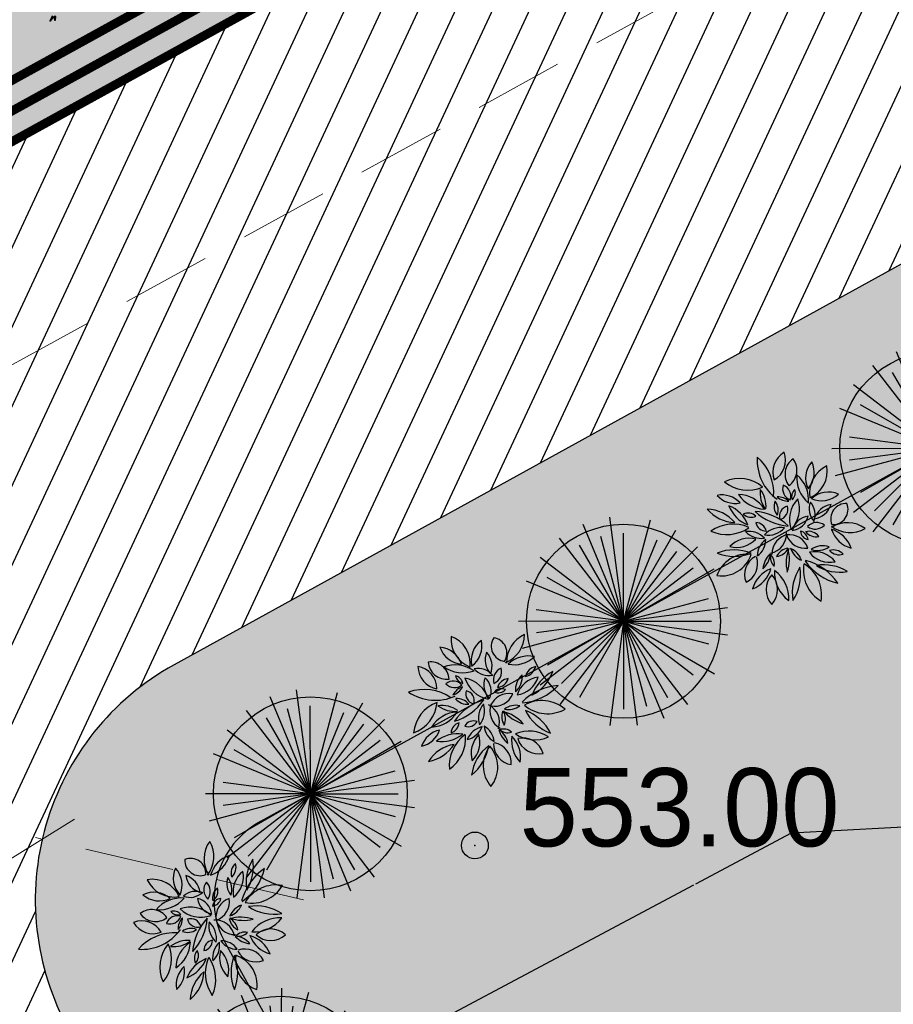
# Model space of a CAD drawing. Extents: x 883 to 364438, y -13 to 4201180.
# Tile 318 of 607: x 364181 to 364191, y 4200853 to 4200864. Entities that reach past the tile are written whole.
import ezdxf

# ---------------------------------------------------------------- set-up
doc = ezdxf.new("R2010")
doc.units = 0
doc.header["$LTSCALE"] = 0.5
doc.header["$MEASUREMENT"] = 0
doc.header["$PDMODE"] = 32
doc.header["$PDSIZE"] = 0.3
doc.linetypes.add('CONTI', pattern=[0])
doc.linetypes.add('G_BUILDING_LINE', pattern=[3, 2, -1])
for name, color, linetype in [('(004) Точки рельефа', 7, 'Continuous'), ('GORIZDEFAULT', 32, 'CONTI'), ('PI_TTDEFAULT', 5, 'CONTI'), ('Сосна горная', 7, 'Continuous')]:
    doc.layers.add(name, color=color, linetype=linetype)
doc.layers.add('.', color=7, linetype='Continuous', lineweight=15)
doc.layers.add('L-tree', color=102, linetype='Continuous', lineweight=35)
doc.styles.add('ATTR', font='romans.shx', dxfattribs={"width": 0.8, "height": 0.470416})
doc.styles.add('D-431', font='d431.ttf')
doc.styles.add('TimesNewRomanCyr', font='times.ttf', dxfattribs={"width": 0.5, "height": 1})
doc.dimstyles.new('GENPLAN1', dxfattribs={"dimscale": 0.5, "dimtxt": 1, "dimasz": 1.2, "dimexe": 1.3, "dimexo": 1.5, "dimgap": 0.5, "dimtad": 1, "dimdec": 1, "dimzin": 0, "dimdsep": 46, "dimtxsty": 'TimesNewRomanCyr', "dimblk1": 'OBLIQUE', "dimblk2": 'OBLIQUE', "dimsah": 1, "dimcen": 1, "dimadec": 0, "dimazin": 0, "dimtfac": 0.75, "dimtdec": 1, "dimtix": 1, "dimtmove": 0, "dimatfit": 3, "dimfxl": 1, "dimtvp": 1.2, "dimtfill": 1, "dimlwd": 0, "dimlwe": 0, "dimarcsym": 0})

# ---------------------------------------------------------------- blocks, each defined once
blk = doc.blocks.new('gergrgrre')
at = {"layer": 'GORIZDEFAULT', "color": 32}
for points in [[(360492.75, 4200854.7, 553), (360493.82, 4200855.27, 553), (360495.49, 4200855.36, 553), (360497.48, 4200855.44, 553), (360499.7, 4200855.52, 553), (360502.05, 4200855.56, 553), (360504.43, 4200855.56, 553), (360506.76, 4200855.49, 553), (360508.93, 4200855.34, 553), (360510.88, 4200855.09, 553), (360512.61, 4200854.76, 553), (360514.17, 4200854.36, 553), (360515.59, 4200853.92, 553), (360516.91, 4200853.44, 553)], [(360489.65, 4200853.05, 553), (360492.73, 4200854.69, 553)]]:
    blk.add_polyline3d(points, dxfattribs=at)
at = {"layer": 'PI_TTDEFAULT', "color": 5}
blk.add_point((360490.28, 4200855.13, 553), dxfattribs=at)
at = {"layer": '(004) Точки рельефа', "style": 'D-431'}
blk.add_text('553.00', height=0.875, dxfattribs=at).set_placement((360490.78, 4200855.12))
blk = doc.blocks.new('_Oblique')
at = {"color": 0, "linetype": 'ByBlock', "lineweight": -2}
blk.add_line((-0.5, -0.5), (0.5, 0.5), dxfattribs=at)
blk = doc.blocks.new('*D490')
at = {"color": 0, "linetype": 'G_BUILDING_LINE', "lineweight": 0, "transparency": 16777216}
for p, q in [((364222.222, 4200889.883), (364220.505, 4200892.998)), ((364166.19, 4200862.319), (364220.819, 4200892.429)), ((364167.593, 4200859.774), (364165.877, 4200862.889))]:
    blk.add_line(p, q, dxfattribs=at)
at = {"layer": 'Defpoints', "color": 0, "linetype": 'Continuous', "lineweight": 30, "transparency": 16777216}
for p in [(364220.819, 4200892.429), (364222.584, 4200889.226), (364167.955, 4200859.117)]:
    blk.add_point(p, dxfattribs=at)
at = {"color": 0, "linetype": 'Continuous', "lineweight": 0, "transparency": 16777216, "xscale": 0.6, "yscale": 0.6, "zscale": 0.6}
for p, rotation in [((364220.819, 4200892.429), 28.86185419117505), ((364166.19, 4200862.319), 208.8618541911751)]:
    blk.add_blockref('_Oblique', p, dxfattribs=dict(at, rotation=rotation))
at = {"color": 0, "linetype": 'Continuous', "lineweight": 30, "transparency": 16777216, "insert": (364193.138, 4200878.04), "char_height": 1, "attachment_point": 5, "rotation": 28.8619, "style": 'TimesNewRomanCyr', "bg_fill": 3, "box_fill_scale": 1.25, "bg_fill_color": 256, "bg_fill_true_color": 13158600, "bg_fill_transparency": 0}
blk.add_mtext('62.4', dxfattribs=at)
blk = doc.blocks.new('*D486')
at = {"color": 0, "linetype": 'G_BUILDING_LINE', "lineweight": 0, "transparency": 16777216}
for p, q in [((364167.298, 4200858.755), (364164.51, 4200857.218)), ((364202.988, 4200788.752), (364165.079, 4200857.532)), ((364205.207, 4200789.975), (364202.419, 4200788.438))]:
    blk.add_line(p, q, dxfattribs=at)
at = {"layer": 'Defpoints', "color": 0, "linetype": 'Continuous', "lineweight": 30, "transparency": 16777216}
for p in [(364167.955, 4200859.117), (364165.079, 4200857.532), (364205.864, 4200790.337)]:
    blk.add_point(p, dxfattribs=at)
at = {"color": 0, "linetype": 'Continuous', "lineweight": 0, "transparency": 16777216, "xscale": 0.6, "yscale": 0.6, "zscale": 0.6}
for p, rotation in [((364165.079, 4200857.532), 118.8618541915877), ((364202.988, 4200788.752), 298.8618541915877)]:
    blk.add_blockref('_Oblique', p, dxfattribs=dict(at, rotation=rotation))
at = {"color": 0, "linetype": 'Continuous', "lineweight": 30, "transparency": 16777216, "insert": (364184.7, 4200823.509), "char_height": 1, "attachment_point": 5, "rotation": 298.8619, "style": 'TimesNewRomanCyr', "bg_fill": 3, "box_fill_scale": 1.25, "bg_fill_color": 256, "bg_fill_true_color": 13158600, "bg_fill_transparency": 0}
blk.add_mtext('78.5', dxfattribs=at)
blk = doc.blocks.new('*D636')
at = {"color": 0, "linetype": 'G_BUILDING_LINE', "lineweight": 0, "transparency": 16777216}
for p, q in [((364174.823, 4200859.763), (364175.34, 4200860.047)), ((364210.038, 4200795.745), (364174.77, 4200859.734)), ((364210.091, 4200795.774), (364210.607, 4200796.059))]:
    blk.add_line(p, q, dxfattribs=at)
at = {"layer": 'Defpoints', "color": 0, "linetype": 'Continuous', "lineweight": 30, "transparency": 16777216}
for p in [(364174.77, 4200859.734), (364174.166, 4200859.401), (364209.434, 4200795.412)]:
    blk.add_point(p, dxfattribs=at)
at = {"color": 0, "linetype": 'Continuous', "lineweight": 0, "transparency": 16777216, "xscale": 0.6, "yscale": 0.6, "zscale": 0.6}
for p, rotation in [((364174.77, 4200859.734), 118.861854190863), ((364210.038, 4200795.745), 298.861854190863)]:
    blk.add_blockref('_Oblique', p, dxfattribs=dict(at, rotation=rotation))
at = {"color": 0, "linetype": 'Continuous', "lineweight": 30, "transparency": 16777216, "insert": (364193.07, 4200828.106), "char_height": 1, "attachment_point": 5, "rotation": 298.8619, "style": 'TimesNewRomanCyr', "bg_fill": 3, "box_fill_scale": 1.25, "bg_fill_color": 256, "bg_fill_true_color": 13158600, "bg_fill_transparency": 0}
blk.add_mtext('73.1', dxfattribs=at)
blk = doc.blocks.new('*D637')
at = {"color": 0, "linetype": 'G_BUILDING_LINE', "lineweight": 0, "transparency": 16777216}
for p, q in [((364215.951, 4200880.78), (364215.999, 4200880.692)), ((364172.79, 4200856.146), (364216.313, 4200880.123)), ((364172.428, 4200856.803), (364172.477, 4200856.715))]:
    blk.add_line(p, q, dxfattribs=at)
at = {"layer": 'Defpoints', "color": 0, "linetype": 'Continuous', "lineweight": 30, "transparency": 16777216}
for p in [(364216.313, 4200880.123), (364216.313, 4200880.123), (364172.79, 4200856.146)]:
    blk.add_point(p, dxfattribs=at)
at = {"color": 0, "linetype": 'Continuous', "lineweight": 0, "transparency": 16777216, "xscale": 0.6, "yscale": 0.6, "zscale": 0.6}
for p, rotation in [((364216.313, 4200880.123), 28.85090075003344), ((364172.79, 4200856.146), 208.8509007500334)]:
    blk.add_blockref('_Oblique', p, dxfattribs=dict(at, rotation=rotation))
at = {"color": 0, "linetype": 'Continuous', "lineweight": 30, "transparency": 16777216, "insert": (364194.185, 4200868.8), "char_height": 1, "attachment_point": 5, "rotation": 28.8509, "style": 'TimesNewRomanCyr', "bg_fill": 3, "box_fill_scale": 1.25, "bg_fill_color": 256, "bg_fill_true_color": 13158600, "bg_fill_transparency": 0}
blk.add_mtext('49.7', dxfattribs=at)
blk = doc.blocks.new('*D642')
at = {"color": 0, "linetype": 'G_BUILDING_LINE', "lineweight": 0, "transparency": 16777216}
for p in [(364178.042, 4200855.896), (364183.961, 4200854.523)]:
    blk.add_line(p, (364181.039, 4200855.2), dxfattribs=at)
at = {"layer": 'Defpoints', "color": 0, "linetype": 'Continuous', "lineweight": 30, "transparency": 16777216}
for p in [(364181.039, 4200855.2), (364183.961, 4200854.523)]:
    blk.add_point(p, dxfattribs=at)
at = {"color": 0, "linetype": 'Continuous', "lineweight": 0, "transparency": 16777216, "xscale": 0.6, "yscale": 0.6, "zscale": 0.6, "rotation": 346.9428413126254}
blk.add_blockref('_Oblique', (364181.039, 4200855.2), dxfattribs=at)
at = {"color": 0, "linetype": 'Continuous', "lineweight": 30, "transparency": 16777216, "insert": (364179.128, 4200856.424), "char_height": 1, "attachment_point": 5, "rotation": 346.9428, "style": 'TimesNewRomanCyr', "bg_fill": 3, "box_fill_scale": 1.25, "bg_fill_color": 256, "bg_fill_true_color": 13158600, "bg_fill_transparency": 0}
blk.add_mtext('R3.0', dxfattribs=at)
blk = doc.blocks.new('Сосна горная 10')
at = {"layer": 'Сосна горная'}
h = blk.add_hatch(color=256, dxfattribs=at)
h.dxf.hatch_style = 1
h.set_gradient(color1=(74, 99, 64), color2=(177, 201, 179), tint=1, name='INVSPHERICAL')
edge = h.paths.add_edge_path()
edge.add_arc((0, 0), 5, 0, 360)
at = {"layer": 'Сосна горная', "color": 48}
for q in [(-1.401, 5.229), (0, 5.413), (2.071, 5.001), (-3.295, 4.295), (-0.592, 4.497), (0.592, 4.497), (3.295, 4.295), (-2.268, 3.928), (2.268, 3.928), (-4.295, 3.295), (-3.207, 3.207), (4.295, 3.295), (-3.928, 2.268), (3.928, 2.268), (5.001, 2.072), (4.381, 1.174), (-5.367, 0.707), (5.367, 0.707), (-5.367, -0.707), (-5.001, -2.072), (-4.536, 0), (-4.381, -1.174), (-4.295, -3.295), (-3.928, -2.268), (-2.761, -3.599), (-2.707, -4.688), (-1.174, -4.381), (-0.707, -5.367), (4.536, 0), (5.229, -1.401), (4.191, -1.736), (4.688, -2.707), (3.599, -2.761), (3.828, -3.828), (2.761, -3.599), (2.707, -4.688), (0.707, -5.367), (1.174, -4.381), (0, -4.536)]:
    blk.add_line((0, 0), q, dxfattribs=at)
blk.add_circle((0, 0), 5, dxfattribs=at)
at = {"layer": 'Сосна горная', "color": 48, "style": 'ATTR', "width": 0.8, "flags": 9}
blk.add_attdef('ESTCODE', (0, 0), '', height=0.0000217, dxfattribs=at)
blk = doc.blocks.new('*U649')
at = {"xscale": 0.2168317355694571, "yscale": 0.2168317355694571, "zscale": 0.2168317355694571, "rotation": 241.1902673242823}
blk.add_blockref('Сосна горная 10', (1.936, 0), dxfattribs=at)
blk = doc.blocks.new('*U650')
at = {"color": 0, "linetype": 'ByBlock', "lineweight": -2, "transparency": 16777216}
for p, rotation in [((364192.74, 4200860.503), 208.8618541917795), ((364189.237, 4200858.572), 208.8618541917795), ((364185.734, 4200856.642), 208.8618541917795), ((364183.025, 4200854.173), 290.4984029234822)]:
    blk.add_blockref('*U649', p, dxfattribs=dict(at, rotation=rotation))
blk = doc.blocks.new('озеления')
at = {"color": 1, "linetype": 'ByBlock'}
for centre, radius, start, end in [((144.985, 375.04), 0.73, 120.4086, 200.4312), ((143.931, 375.415), 0.73, 300.4086, 20.4312), ((145.276, 375.41), 1.523, 176.0096, 234.5768), ((142.761, 374.364), 1.523, 356.0096, 49.186), ((145.239, 374.969), 0.597, 124.6008, 217.4658), ((144.426, 375.097), 0.597, 304.6008, 37.4658), ((146.103, 374.844), 0.801, 138.8969, 205.4069), ((144.776, 375.027), 0.801, 318.8969, 25.4069), ((146.369, 374.376), 0.943, 114.4303, 189.807), ((145.049, 375.075), 0.943, 294.4303, 9.807), ((143.189, 373.687), 1.143, 49.8506, 114.6719), ((143.449, 375.599), 1.143, 229.8506, 294.6719), ((146.078, 374.863), 1.062, 175.2839, 229.9285), ((144.336, 374.138), 1.062, 355.2839, 49.9285), ((144.721, 374.377), 0.877, 172.8778, 216.4562), ((143.161, 373.945), 0.877, 354.4977, 38.0761), ((144.939, 374.505), 0.372, 161.8817, 249.7301), ((144.456, 374.271), 0.372, 341.8817, 69.7301), ((145.163, 374.253), 0.308, 131.0823, 198.427), ((144.667, 374.388), 0.308, 311.0823, 18.427), ((142.63, 373.528), 0.778, 42.1437, 101.6667), ((143.049, 374.813), 0.778, 222.1437, 281.6667), ((144.015, 374.871), 1.016, 212.8184, 268.3343), ((143.132, 373.305), 1.016, 32.8184, 88.3343), ((144.76, 373.939), 0.463, 158.2119, 216.9673), ((143.961, 373.832), 0.463, 338.2119, 36.9673), ((144.736, 374.618), 0.508, 227.1077, 273.2701), ((144.42, 373.738), 0.508, 47.1077, 93.2701), ((145.756, 373.519), 0.971, 136.6356, 199.4278), ((144.134, 373.863), 0.971, 316.6356, 19.4278), ((145.813, 374.92), 0.796, 245.4893, 312.7752), ((146.032, 373.607), 0.796, 66.1459, 133.4318), ((142.113, 372.648), 1.208, 39.7488, 87.8702), ((143.087, 374.628), 1.208, 219.7488, 267.8702), ((142.453, 372.953), 1.082, 21.3015, 68.66), ((143.855, 374.354), 1.082, 201.3015, 248.66), ((144.876, 375.054), 1.743, 226.9394, 265.8583), ((143.56, 372.043), 1.743, 46.9394, 85.8583), ((144.789, 373.628), 0.325, 102.1635, 198.3798), ((144.412, 373.843), 0.325, 282.1635, 18.3798), ((146.006, 373.872), 0.59, 159.261, 223.9723), ((145.019, 373.683), 0.59, 337.7123, 42.4235), ((145.464, 374.215), 0.683, 279.3324, 342.1699), ((146.225, 373.332), 0.683, 99.3324, 162.1699), ((146.598, 373.546), 0.49, 86.9965, 202.2058), ((146.17, 373.85), 0.49, 266.9965, 22.2058), ((143.47, 373.363), 0.364, 47.3873, 115.7476), ((143.558, 373.959), 0.364, 227.3873, 295.7476), ((144.813, 373.75), 0.58, 276.3902, 348.0722), ((145.454, 373.056), 0.58, 97.3883, 169.0703), ((142.991, 372.133), 1.243, 66.2552, 125.0335), ((142.79, 374.283), 1.243, 245.6693, 304.4476), ((143.721, 373.091), 0.33, 10.523, 90.8605), ((144.041, 373.481), 0.33, 190.523, 270.8605), ((144.51, 372.564), 0.702, 80.1717, 138.3136), ((144.106, 373.723), 0.702, 260.1717, 318.3136), ((145.08, 372.856), 0.301, 4.751, 78.4779), ((145.44, 373.176), 0.301, 184.751, 258.4779), ((145.402, 372.746), 0.401, 36.6262, 104.0418), ((145.66, 373.018), 0.409, 53.2772, 136.2565), ((145.609, 373.628), 0.409, 233.2772, 316.2565), ((146.646, 372.462), 0.96, 54.1936, 122.622), ((147.011, 373.506), 0.93, 198.5093, 254.2466), ((145.876, 372.316), 0.93, 18.5093, 74.2466), ((146.72, 374.068), 0.96, 232.0955, 300.5238), ((143.501, 372.06), 0.863, 75.5726, 136.3385), ((143.092, 373.492), 0.863, 255.5726, 316.3385), ((143.483, 372.452), 0.691, 43.3367, 98.0592), ((143.889, 373.61), 0.691, 223.3367, 278.0592), ((143.391, 372.878), 0.64, 305.3547, 0.2444), ((144.401, 372.359), 0.64, 125.3547, 180.2444), ((144.066, 373.062), 0.626, 280.5964, 4.0524), ((144.854, 372.427), 0.626, 98.3256, 181.7816), ((144.784, 372.409), 0.629, 18.7265, 98.5819), ((145.286, 373.233), 0.629, 198.7265, 278.5819), ((145.627, 373.375), 0.401, 216.6262, 284.0418), ((143.019, 371.095), 1.457, 67.9577, 112.0423), ((144.836, 372.103), 0.518, 100.7404, 152.602), ((144.301, 372.854), 0.518, 278.3028, 330.1644), ((145.93, 372.15), 1.247, 159.0434, 194.094), ((143.539, 372.245), 1.247, 341.3279, 16.3785), ((144.566, 372.012), 0.639, 19.0975, 66.0922), ((145.429, 372.805), 0.639, 199.0975, 246.0922), ((145.855, 372.066), 0.623, 71.397, 126.5601), ((145.683, 373.156), 0.623, 251.397, 306.5601), ((146.192, 372.133), 0.421, 42.1798, 106.9561), ((146.381, 372.819), 0.421, 222.1798, 286.9561), ((143.019, 373.797), 1.457, 247.9577, 292.0423), ((143.425, 371.405), 1.006, 81.9405, 161.3964), ((142.613, 372.722), 1.006, 261.9405, 341.3964), ((144.018, 371.759), 0.663, 118.5878, 201.4707), ((143.106, 372.11), 0.663, 296.5049, 19.3878), ((144.69, 371.881), 0.753, 133.9894, 174.6599), ((143.434, 372.507), 0.753, 312.3809, 353.0513), ((143.935, 372.113), 0.376, 346.6712, 51.5788), ((144.555, 372.304), 0.376, 162.6051, 227.5126), ((144.867, 370.503), 1.77, 33.7346, 75.7157), ((145.597, 371.668), 0.826, 37.9495, 102.0596), ((146.076, 372.984), 0.826, 217.9495, 282.0596), ((144.548, 371.044), 0.973, 111.2499, 164.3738), ((143.259, 372.213), 0.973, 291.2499, 344.3738), ((145.428, 371.827), 1.115, 176.7146, 233.4855), ((143.652, 370.995), 1.115, 356.7146, 53.4855), ((146.362, 371.179), 1.483, 146.5506, 189.6063), ((143.663, 371.749), 1.483, 326.5506, 9.6063), ((146.381, 371.906), 1.147, 169.9797, 239.5558), ((144.67, 371.121), 1.147, 349.7437, 59.3198), ((146.742, 373.21), 1.77, 214.8518, 256.8329), ((145.89, 370.668), 1.408, 57.8807, 99.8189), ((146.398, 373.249), 1.408, 237.8807, 279.8189), ((144.737, 371.284), 0.696, 137.2816, 222.7184), ((143.714, 371.284), 0.696, 317.2816, 42.7184)]:
    blk.add_arc(centre, radius, start, end, dxfattribs=at)
blk = doc.blocks.new('shrub3')
at = {"color": 98}
for points in [[(-227.7, -199.6), (-230.3, -208.8), (-255.5, -203.6), (-227.8, -202)], [(-223.4, -209), (-239.9, -224.7), (-221.2, -216), (-223.4, -211.3)]]:
    blk.add_lwpolyline(points, dxfattribs=at)
blk = doc.blocks.new('*U659')
at = {"layer": 'L-tree', "linetype": 'Continuous', "xscale": 0.002173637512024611, "yscale": 0.002173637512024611, "zscale": 0.002173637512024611, "rotation": 33.3896955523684}
blk.add_blockref('shrub3', (1.084, 1.049), dxfattribs=at)
blk = doc.blocks.new('*U660')
at = {"color": 0, "linetype": 'ByBlock', "lineweight": -2, "transparency": 16777216, "rotation": 28.86185419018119}
blk.add_blockref('*U659', (364180.551, 4200863.605), dxfattribs=at)

msp = doc.modelspace()

# ---------------------------------------------------------------- hatches: boundary and pattern name
at = {"layer": '.', "ltscale": 0.149071}
h = msp.add_hatch(color=256, dxfattribs=at)
h.dxf.hatch_style = 1
h.set_gradient(color1=(51, 204, 0), color2=(51, 204, 0), tint=1)
edge = h.paths.add_edge_path(flags=17)
edge.add_line((364181.334, 4200853.075), (364207.952, 4200804.779))
edge.add_arc((364210.58, 4200806.227), 3, 208.8619, 298.0817)
edge.add_line((364211.992, 4200803.58), (364213.022, 4200804.13))
edge.add_line((364213.022, 4200804.13), (364240.832, 4200818.953))
edge.add_arc((364239.421, 4200821.6), 3, 298.0581, 388.8487)
edge.add_line((364242.048, 4200823.048), (364232.152, 4200841.012))
edge.add_line((364232.152, 4200841.012), (364225.428, 4200837.295))
edge.add_line((364225.428, 4200837.295), (364231.706, 4200825.907))
edge.add_line((364231.706, 4200825.907), (364212.109, 4200815.132))
edge.add_line((364212.109, 4200815.132), (364194.345, 4200847.36))
edge.add_line((364194.345, 4200847.36), (364213.831, 4200858.073))
edge.add_line((364213.831, 4200858.073), (364220.104, 4200846.691))
edge.add_line((364220.104, 4200846.691), (364226.941, 4200850.471))
edge.add_line((364226.941, 4200850.471), (364215.218, 4200871.75))
edge.add_arc((364212.59, 4200870.302), 3, 28.854, 118.8619)
edge.add_line((364211.142, 4200872.929), (364182.513, 4200857.15))
edge.add_arc((364183.961, 4200854.523), 3, 118.8619, 208.8619)
h.paths.add_polyline_path([(364223.816, 4200885.529), (364215.777, 4200881.1), (364222.97, 4200868.093), (364225.932, 4200869.78), (364225.016, 4200871.444), (364228.022, 4200873.045), (364231.302, 4200867.089), (364228.296, 4200865.488), (364227.38, 4200867.152), (364224.405, 4200865.438), (364239.062, 4200838.832), (364247.111, 4200843.263)], flags=17)
h.paths.add_polyline_path([(364253.505, 4200831.533), (364248.484, 4200828.839), (364246.463, 4200832.511), (364243.456, 4200830.855), (364250.837, 4200817.456), (364206.983, 4200794.108), (364171.735, 4200858.06), (364215.253, 4200882.046), (364215.293, 4200881.975), (364218.696, 4200883.85), (364217.714, 4200885.629), (364169.042, 4200858.803), (364206.184, 4200791.414), (364259.894, 4200819.928)])
at = {"layer": '.', "linetype": 'Continuous', "lineweight": 30, "true_color": 0x991b1e}
h = msp.add_hatch(dxfattribs=at)
h.set_pattern_fill('ANSI31', color=244, scale=3, angle=20)
h.set_pattern_definition([(65, (937.88402, 0), (-0.33986542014, 0.158481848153), [])])
edge = h.paths.add_edge_path()
edge.add_line((364171.735, 4200858.06), (364215.253, 4200882.046))
edge.add_line((364215.253, 4200882.046), (364215.293, 4200881.975))
edge.add_line((364215.293, 4200881.975), (364218.695, 4200883.851))
edge.add_line((364218.695, 4200883.851), (364219.178, 4200882.974))
edge.add_line((364219.178, 4200882.974), (364215.78, 4200881.094))
edge.add_line((364215.78, 4200881.094), (364222.97, 4200868.093))
edge.add_line((364222.97, 4200868.093), (364225.932, 4200869.78))
edge.add_line((364225.932, 4200869.78), (364227.38, 4200867.152))
edge.add_line((364227.38, 4200867.152), (364224.405, 4200865.438))
edge.add_line((364224.405, 4200865.438), (364239.053, 4200838.827))
edge.add_line((364239.053, 4200838.827), (364250.804, 4200845.215))
edge.add_line((364250.804, 4200845.215), (364242.014, 4200861.166))
edge.add_line((364242.014, 4200861.166), (364246.853, 4200863.833))
edge.add_line((364246.853, 4200863.833), (364259.996, 4200839.984))
edge.add_arc((364257.368, 4200838.536), 3, 28.8577, 118.8577)
edge.add_line((364255.92, 4200841.163), (364244.711, 4200834.986))
edge.add_line((364244.711, 4200834.986), (364246.165, 4200832.347))
edge.add_line((364246.165, 4200832.347), (364243.456, 4200830.855))
edge.add_line((364243.456, 4200830.855), (364250.837, 4200817.456))
edge.add_line((364250.837, 4200817.456), (364218.224, 4200800.092))
edge.add_line((364218.224, 4200800.092), (364215.397, 4200805.396))
edge.add_line((364215.397, 4200805.396), (364240.832, 4200818.953))
edge.add_arc((364239.421, 4200821.6), 3, 298.0581, 388.8487)
edge.add_line((364242.048, 4200823.048), (364232.152, 4200841.012))
edge.add_line((364232.152, 4200841.012), (364225.428, 4200837.295))
edge.add_line((364225.428, 4200837.295), (364220.104, 4200846.691))
edge.add_line((364220.104, 4200846.691), (364226.941, 4200850.471))
edge.add_line((364226.941, 4200850.471), (364215.218, 4200871.75))
edge.add_arc((364212.59, 4200870.302), 3, 28.854, 118.8619)
edge.add_line((364211.142, 4200872.929), (364182.513, 4200857.15))
edge.add_arc((364183.961, 4200854.523), 3, 118.8619, 208.8619)
edge.add_line((364181.334, 4200853.075), (364186.376, 4200843.926))
edge.add_line((364186.376, 4200843.926), (364181.122, 4200841.03))
edge.add_line((364181.122, 4200841.03), (364171.735, 4200858.06))
edge = h.paths.add_edge_path()
edge.add_line((364181.122, 4200841.03), (364186.376, 4200843.926))
edge.add_line((364186.376, 4200843.926), (364207.952, 4200804.779))
edge.add_arc((364210.58, 4200806.227), 3, 208.8619, 298.0817)
edge.add_line((364211.992, 4200803.58), (364215.397, 4200805.396))
edge.add_line((364215.397, 4200805.396), (364218.224, 4200800.092))
edge.add_line((364218.224, 4200800.092), (364206.983, 4200794.108))
edge.add_line((364206.983, 4200794.108), (364181.122, 4200841.03))

# ---------------------------------------------------------------- linework, layer by layer
at = {"color": 18, "linetype": 'Continuous', "lineweight": 30, "true_color": 0x000000}
msp.add_lwpolyline([(364253.505, 4200831.533), (364248.484, 4200828.839), (364246.463, 4200832.511), (364243.456, 4200830.855), (364250.837, 4200817.456), (364206.983, 4200794.108), (364171.735, 4200858.06), (364215.253, 4200882.046), (364215.293, 4200881.975), (364218.696, 4200883.85), (364217.714, 4200885.629), (364169.042, 4200858.803), (364206.184, 4200791.414), (364259.894, 4200819.928)], close=True, dxfattribs=at)
at = {"linetype": 'CONTI', "lineweight": 30, "elevation": -1065.319}
msp.add_lwpolyline([(364181.334, 4200853.075), (364207.952, 4200804.779, 0.410231), (364211.992, 4200803.58), (364213.022, 4200804.13), (364240.832, 4200818.953, 0.418261), (364242.048, 4200823.048), (364232.152, 4200841.012), (364225.428, 4200837.295), (364231.706, 4200825.907), (364212.109, 4200815.132), (364194.345, 4200847.36), (364213.831, 4200858.073), (364220.104, 4200846.691), (364226.941, 4200850.471), (364215.218, 4200871.75, 0.414254), (364211.142, 4200872.929), (364182.513, 4200857.15, 0.414214)], format="xyb", close=True, dxfattribs=at)

# ---------------------------------------------------------------- block references
at = {"linetype": 'Continuous'}
msp.add_blockref('gergrgrre', (3695.599, 0), dxfattribs=at)

# ---------------------------------------------------------------- next in the draw order: dimensions: what is measured, and where the dimension line sits
at = {"color": 5, "linetype": 'Continuous', "lineweight": 30}
dim = msp.add_aligned_dim(p1=(364167.955, 4200859.117), p2=(364222.584, 4200889.226), distance=3.656, dimstyle='GENPLAN1', dxfattribs=at)
dim.commit()
dim.dimension.update_dxf_attribs({"geometry": '*D490', "text_midpoint": (364193.138, 4200878.04)})

# ---------------------------------------------------------------- next in the draw order: dimensions: what is measured, and where the dimension line sits
dim = msp.add_aligned_dim(p1=(364205.864, 4200790.337), p2=(364167.955, 4200859.117), distance=3.284, dimstyle='GENPLAN1', dxfattribs=at)
dim.commit()
dim.dimension.update_dxf_attribs({"geometry": '*D486', "text_midpoint": (364184.7, 4200823.509)})

# ---------------------------------------------------------------- next in the draw order: linework, layer by layer
at = {"color": 4, "linetype": 'Continuous', "lineweight": 30, "const_width": 0.1}
for points in [[(364243.981, 4200831.144), (364251.656, 4200817.212), (364206.743, 4200793.3), (364170.92, 4200858.296), (364215.489, 4200882.861), (364215.818, 4200882.265)], [(364243.718, 4200830.999), (364251.246, 4200817.334), (364206.863, 4200793.704), (364171.327, 4200858.178), (364215.371, 4200882.454), (364215.555, 4200882.12)], [(364243.455, 4200830.855), (364250.837, 4200817.456), (364206.983, 4200794.108), (364171.735, 4200858.06), (364215.253, 4200882.046), (364215.293, 4200881.975)]]:
    msp.add_lwpolyline(points, dxfattribs=at)
at = {"color": 5, "linetype": 'Continuous', "lineweight": 30}
msp.add_lwpolyline([(364215.218, 4200871.75, 0.414254), (364211.142, 4200872.929), (364182.513, 4200857.15, 0.414214), (364181.334, 4200853.075), (364186.376, 4200843.926), (364181.122, 4200841.03), (364171.735, 4200858.06), (364215.253, 4200882.046)], format="xyb", dxfattribs=at)

# ---------------------------------------------------------------- next in the draw order: dimensions: what is measured, and where the dimension line sits
dim = msp.add_aligned_dim(p1=(364209.434, 4200795.412), p2=(364174.166, 4200859.401), distance=-0.69, dimstyle='GENPLAN1', dxfattribs=at)
dim.commit()
dim.dimension.update_dxf_attribs({"geometry": '*D636', "text_midpoint": (364193.07, 4200828.106)})

# ---------------------------------------------------------------- next in the draw order: dimensions: what is measured, and where the dimension line sits
dim = msp.add_aligned_dim(p1=(364172.79, 4200856.146), p2=(364216.313, 4200880.123), distance=0, dimstyle='GENPLAN1', dxfattribs=at)
dim.commit()
dim.dimension.update_dxf_attribs({"geometry": '*D637', "text_midpoint": (364194.185, 4200868.8)})

# ---------------------------------------------------------------- next in the draw order: block references
at = {"linetype": 'Continuous'}
for p, xscale, yscale, zscale, rotation in [((364138.559, 4200728.106), 0.35, 0.35, 0.35, 359.9282581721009), ((364273.501, 4200747.312), 0.3499999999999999, 0.3499999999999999, 0.3499999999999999, 59.84204194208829)]:
    msp.add_blockref('озеления', p, dxfattribs=dict(at, xscale=xscale, yscale=yscale, zscale=zscale, rotation=rotation))

# ---------------------------------------------------------------- next in the draw order: dimensions: what is measured, and where the dimension line sits
at = {"color": 5, "linetype": 'Continuous', "lineweight": 30}
dim = msp.add_radius_dim(center=(364183.961, 4200854.523), mpoint=(364181.039, 4200855.2), dimstyle='GENPLAN1', dxfattribs=at)
dim.commit()
dim.dimension.update_dxf_attribs({"geometry": '*D642', "text_midpoint": (364179.128, 4200856.424)})

# ---------------------------------------------------------------- next in the draw order: linework, layer by layer
msp.add_lwpolyline([(364225.19, 4200849.506), (364213.456, 4200870.802, 0.430758), (364212.125, 4200871.187), (364183.479, 4200855.398, 0.414214), (364183.085, 4200854.04), (364209.704, 4200805.745, 0.410231), (364211.051, 4200805.345), (364239.891, 4200820.718, 0.417943), (364240.297, 4200822.082), (364230.376, 4200840.03)], format="xyb", dxfattribs=at)

# ---------------------------------------------------------------- next in the draw order: block references
for name in ['*U660', '*U650']:
    msp.add_blockref(name, (0, 0), dxfattribs=at)
at = {"linetype": 'Continuous', "xscale": 0.3499999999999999, "yscale": 0.3499999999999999, "zscale": 0.3499999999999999, "rotation": 89.92825817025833}
msp.add_blockref('озеления', (364313.482, 4200803.49), dxfattribs=at)

doc.saveas('drawing.dxf')
